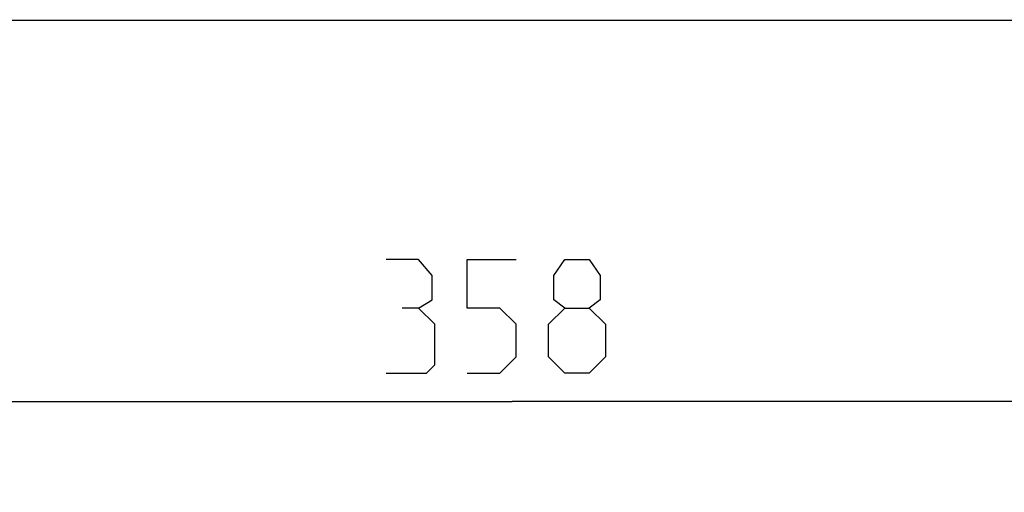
# Model space of a CAD drawing. Header units: millimetres. Extents: x 0 to 420, y -341 to 792.
# Tile 281 of 325: x 353 to 375, y 144 to 154. Entities that reach past the tile are written whole.
import ezdxf

# ---------------------------------------------------------------- set-up
doc = ezdxf.new("R2010")
doc.units = ezdxf.units.MM
doc.header["$LTSCALE"] = 23.1
doc.layers.get('0').update_dxf_attribs({"linetype": 'CONTINUOUS'})
doc.layers.add('DIM_PILOTEES', color=7, linetype='CONTINUOUS')
doc.styles.get("Standard").update_dxf_attribs({"font": 'txt', "width": 0.7})
doc.dimstyles.new('DIMSTYLE_4', dxfattribs={"dimtxt": 2.5, "dimasz": 3.5, "dimexe": 2, "dimexo": 0, "dimtad": 1, "dimdec": 0, "dimlfac": 5.882353, "dimdsep": 46, "dimtxsty": 'Standard', "dimblk": '_FILLED', "dimblk1": '_FILLED', "dimblk2": '_FILLED', "dimcen": 0.09, "dimazin": 2, "dimtp": 0.5, "dimtm": 0.5, "dimtfac": 1, "dimtdec": 0, "dimtofl": 0, "dimtmove": 0, "dimatfit": 3, "dimldrblk": '_FILLED', "dimfxl": 0, "dimtolj": 1, "dimarcsym": 0})

# ---------------------------------------------------------------- blocks, each defined once
blk = doc.blocks.new('_FILLED')
at = {"color": 0, "linetype": 'ByBlock'}
blk.add_solid([(0, 0), (-1, 0.1429), (-1, -0.1429)], dxfattribs=at)
blk = doc.blocks.new('*D7')
at = {"layer": 'DIM_PILOTEES', "color": 2, "linetype": 'Continuous'}
for p, q in [((333.361, 162.825), (333.361, 143.937)), ((394.248, 162.825), (394.248, 143.937)), ((333.361, 145.937), (363.805, 145.937)), ((394.248, 145.937), (363.805, 145.937))]:
    blk.add_line(p, q, dxfattribs=at)
at = {"layer": 'DIM_PILOTEES', "color": 2, "linetype": 'Continuous', "xscale": 3.5, "yscale": 3.5, "zscale": 3.5, "rotation": 180}
blk.add_blockref('_FILLED', (333.361, 145.937), dxfattribs=at)
at = {"layer": 'DIM_PILOTEES', "color": 2, "linetype": 'Continuous', "xscale": 3.5, "yscale": 3.5, "zscale": 3.5}
blk.add_blockref('_FILLED', (394.248, 145.937), dxfattribs=at)
at = {"layer": 'DIM_PILOTEES', "color": 2, "linetype": 'Continuous', "insert": (363.805, 149.062), "char_height": 2.5, "width": 8.30357, "attachment_point": 2, "line_spacing_factor": 0.9}
blk.add_mtext('{\\ftxt;\\W0.0001;\\H0.0001;\\~}{\\ftxt;\\W2.2142857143;\\H2.5; }{\\ftxt;\\W0.0001;\\H0.0001;\\~}', dxfattribs=at)

msp = doc.modelspace()

# ---------------------------------------------------------------- linework, layer by layer
at = {"color": 7, "linetype": 'Continuous'}
msp.add_line((336.371, 154.3218), (391.2382, 154.3218), dxfattribs=at)
at = {"layer": 'DIM_PILOTEES', "color": 2, "linetype": 'Continuous'}
for points in [[(361.7511, 147.9901), (362.0487, 148.1687), (362.0487, 148.7044), (361.7511, 149.0615), (361.0368, 149.0615)], [(362.8225, 146.5615), (363.5368, 146.5615), (363.8939, 146.9187), (363.8939, 147.633), (363.5368, 147.9901), (362.8225, 147.9901), (362.8225, 149.0615), (363.8939, 149.0615)], [(364.9654, 147.9901), (364.7273, 148.1687), (364.7273, 148.7044), (364.9654, 149.0615), (365.5011, 149.0615), (365.7392, 148.7044), (365.7392, 148.1687), (365.5011, 147.9901), (365.8582, 147.633), (365.8582, 146.9187), (365.5011, 146.5615), (364.9654, 146.5615), (364.6082, 146.9187)], [(361.0368, 146.5615), (361.9296, 146.5615), (362.1082, 146.7401), (362.1082, 147.633), (361.7511, 147.9901), (361.3939, 147.9901)], [(364.6082, 146.9187), (364.6082, 147.633), (364.9654, 147.9901), (365.5011, 147.9901)]]:
    msp.add_lwpolyline(points, dxfattribs=at)

# ---------------------------------------------------------------- dimensions: what is measured, and where the dimension line sits
dim = msp.add_linear_dim(base=(333.3611, 145.9365), p1=(394.2482, 162.8253), p2=(333.3611, 162.8253), angle=180, text='{\\ftxt;\\W0.0001;\\H0.0001;\\~}{\\ftxt;\\W2.2142857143;\\H2.5; }{\\ftxt;\\W0.0001;\\H0.0001;\\~}', dimstyle='DIMSTYLE_4', dxfattribs=at)
dim.commit()
dim.dimension.update_dxf_attribs({"geometry": '*D7', "text_midpoint": (363.4475, 145.9365), "dimtype": 160})

doc.saveas('drawing.dxf')
